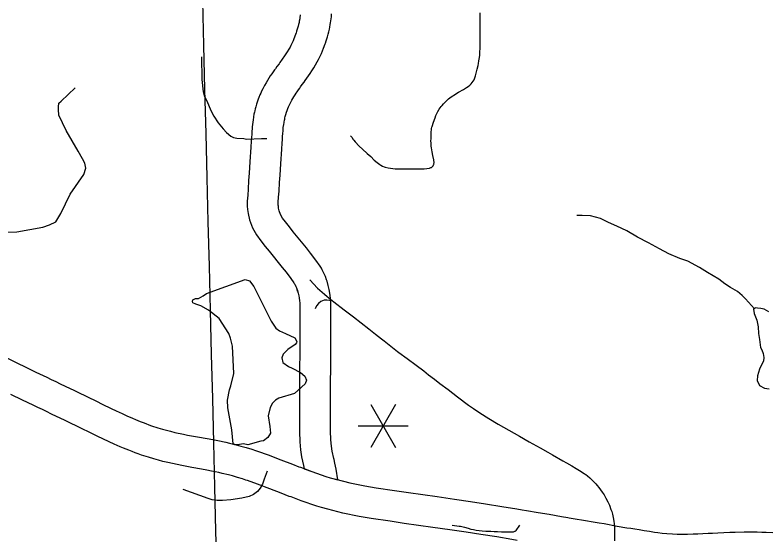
# Model space of a CAD drawing. Extents: x -19 to 366, y -4 to 359.
# Drawn here: x 141.816 to 142.965, y 195.521 to 196.314 of the extents above; entities that cross this region are included whole.
import ezdxf

# ---------------------------------------------------------------- set-up
doc = ezdxf.new("R2010")
doc.units = 0
for name, color, linetype in [('R_Contour Annot', 7, 'Continuous'), ('R_ROW', 7, 'Continuous'), ('R_ROW Annot', 7, 'Continuous'), ('R_Striping', 7, 'Continuous'), ('R_Temp Easement', 7, 'Continuous'), ('Sheet Fence', 7, 'Continuous'), ('T_Vehicle Path Lt Minor', 7, 'Continuous')]:
    doc.layers.add(name, color=color, linetype=linetype)

msp = doc.modelspace()

# ---------------------------------------------------------------- linework, layer by layer
at = {"layer": 'R_Contour Annot'}
for p, q in [((142.1768, 196.1272), (142.1768, 196.1272)), ((142.224, 196.1241), (142.224, 196.1241)), ((142.2922, 195.9081), (142.2914, 195.9103)), ((142.2472, 195.8933), (142.2465, 195.8955))]:
    msp.add_line(p, q, dxfattribs=at)
for points in [[(142.224, 196.1241), (142.2241, 196.1249), (142.2243, 196.129), (142.2246, 196.1332), (142.225, 196.1376), (142.2251, 196.1399), (142.2253, 196.142), (142.2257, 196.1454), (142.2259, 196.1469), (142.2265, 196.1508), (142.227, 196.1536), (142.2275, 196.1555), (142.2278, 196.1571), (142.2283, 196.1591), (142.2289, 196.161), (142.2297, 196.1638), (142.2299, 196.1644), (142.2318, 196.1699), (142.2324, 196.1716), (142.2334, 196.1741), (142.2339, 196.1751), (142.2349, 196.1772), (142.2364, 196.1804), (142.2383, 196.1841), (142.2398, 196.1866), (142.2415, 196.1895), (142.2434, 196.1926), (142.2449, 196.1949), (142.2465, 196.1972), (142.2484, 196.1999), (142.2503, 196.2026), (142.2517, 196.2045), (142.2542, 196.208), (142.257, 196.2119), (142.2585, 196.214), (142.2663, 196.2249), (142.269, 196.229), (142.2717, 196.2333), (142.2746, 196.238), (142.2771, 196.2425), (142.279, 196.2461), (142.2816, 196.2512), (142.2834, 196.2552), (142.2853, 196.2596), (142.2868, 196.2634), (142.2892, 196.2699), (142.2896, 196.271), (142.2909, 196.2748), (142.2927, 196.2808), (142.2938, 196.2847), (142.2947, 196.2883), (142.2956, 196.2926), (142.2962, 196.2955), (142.297, 196.2998), (142.2974, 196.302), (142.2983, 196.308), (142.2987, 196.3114), (142.2991, 196.3158)], [(142.2513, 196.3141), (142.2507, 196.3096), (142.2504, 196.3082), (142.2497, 196.3045), (142.2493, 196.3025), (142.2486, 196.2994), (142.248, 196.2969), (142.2472, 196.294), (142.2457, 196.2892), (142.2448, 196.2863), (142.2446, 196.2859), (142.2425, 196.2802), (142.2416, 196.2777), (142.2402, 196.2747), (142.2389, 196.2718), (142.2369, 196.2677), (142.2356, 196.2652), (142.2337, 196.2618), (142.2314, 196.2581), (142.2293, 196.2547), (142.2274, 196.2518), (142.2201, 196.2417), (142.2188, 196.2398), (142.2157, 196.2356), (142.2133, 196.2322), (142.2119, 196.2303), (142.2098, 196.2273), (142.2076, 196.2242), (142.2055, 196.2211), (142.2034, 196.2179), (142.2011, 196.2142), (142.199, 196.2107), (142.1967, 196.2067), (142.194, 196.2015), (142.1923, 196.1979), (142.1909, 196.1949), (142.1897, 196.1922), (142.1882, 196.1883), (142.1872, 196.1858), (142.1851, 196.1796), (142.1846, 196.1783), (142.1834, 196.1742), (142.1825, 196.1712), (142.1818, 196.1681), (142.1813, 196.1658), (142.1806, 196.1628), (142.1799, 196.1587), (142.1791, 196.154), (142.1787, 196.1514), (142.1782, 196.1467), (142.178, 196.144), (142.1778, 196.1413), (142.1774, 196.1365), (142.1771, 196.1321), (142.1768, 196.1279), (142.1768, 196.1272)], [(142.1768, 196.1272), (142.1764, 196.1219), (142.1758, 196.1127), (142.1743, 196.0902), (142.1732, 196.0729), (142.1724, 196.0619), (142.1715, 196.0488), (142.171, 196.0396), (142.1704, 196.0305), (142.1704, 196.0224), (142.1707, 196.0178), (142.1715, 196.0113), (142.1737, 196.0016), (142.1781, 195.9898), (142.1842, 195.979), (142.191, 195.9697), (142.1978, 195.9613), (142.2038, 195.9538), (142.2238, 195.9293), (142.2297, 195.9218), (142.2369, 195.9126), (142.2414, 195.906), (142.242, 195.9049), (142.2428, 195.9035), (142.2445, 195.9002), (142.2455, 195.8979), (142.2472, 195.8933)], [(142.2914, 195.9103), (142.2895, 195.9153), (142.2874, 195.9203), (142.2847, 195.9255), (142.2835, 195.9279), (142.2814, 195.9314), (142.2752, 195.9405), (142.2669, 195.9511), (142.2607, 195.959), (142.2406, 195.9836), (142.2346, 195.9911), (142.2285, 195.9986), (142.2241, 196.0046), (142.2212, 196.0098), (142.2192, 196.0153), (142.2182, 196.0195), (142.2178, 196.0225), (142.2177, 196.0242), (142.2177, 196.029), (142.2182, 196.0366), (142.2188, 196.0457), (142.2197, 196.0586), (142.2205, 196.0697), (142.2216, 196.0871), (142.2231, 196.1095), (142.2237, 196.1187), (142.224, 196.1241)], [(142.2573, 195.6224), (142.2686, 195.6181), (142.2903, 195.6107), (142.2968, 195.6087), (142.3087, 195.6055), (142.3062, 195.6218), (142.3041, 195.6306), (142.3027, 195.6364), (142.3022, 195.6381), (142.2998, 195.649), (142.2987, 195.6567), (142.2977, 195.6665), (142.2972, 195.68), (142.2972, 195.6942), (142.2973, 195.6999), (142.2974, 195.7116), (142.2974, 195.7316), (142.2975, 195.7531), (142.2976, 195.7761), (142.2976, 195.7976), (142.2976, 195.809), (142.2977, 195.8246), (142.2977, 195.8388), (142.2977, 195.8537), (142.2977, 195.8686), (142.2976, 195.8768), (142.2972, 195.8826), (142.2964, 195.8901), (142.2953, 195.8958), (142.2939, 195.9016), (142.2922, 195.9081)], [(142.2465, 195.8955), (142.248, 195.89), (142.249, 195.886), (142.2495, 195.8829), (142.2501, 195.8784), (142.2503, 195.8751), (142.2503, 195.8684), (142.2504, 195.8537), (142.2504, 195.8389), (142.2503, 195.8247), (142.2503, 195.8091), (142.2503, 195.7976), (142.2502, 195.7762), (142.2502, 195.7532), (142.25, 195.7318), (142.25, 195.7118), (142.2499, 195.7004), (142.2499, 195.6944), (142.2499, 195.679), (142.2505, 195.6634), (142.2516, 195.651), (142.2532, 195.6404), (142.2562, 195.6271), (142.2567, 195.6249), (142.2573, 195.6224)], [(141.7983, 195.7938), (141.821, 195.7827), (141.8304, 195.7782), (141.8478, 195.7698), (141.8644, 195.7618), (141.8713, 195.7585), (141.8782, 195.7552), (141.8847, 195.752), (141.8924, 195.7484), (141.9065, 195.7415), (141.9119, 195.7389), (141.9402, 195.7252), (141.9489, 195.721), (141.9626, 195.7144), (141.9701, 195.7108), (141.9793, 195.7065), (141.9867, 195.7031), (141.9954, 195.6993), (142, 195.6973), (142.0034, 195.6959), (142.0068, 195.6945), (142.0115, 195.6927), (142.0157, 195.6911), (142.02, 195.6895), (142.0243, 195.688), (142.0337, 195.6849), (142.0412, 195.6827), (142.0472, 195.6809), (142.0532, 195.6794), (142.0599, 195.6777), (142.0728, 195.675), (142.0792, 195.6737), (142.0944, 195.6709), (142.1089, 195.6684), (142.1177, 195.6667), (142.1252, 195.6652), (142.1374, 195.6626), (142.143, 195.6613), (142.1535, 195.6587), (142.1603, 195.6569), (142.1686, 195.6546), (142.1772, 195.652), (142.1828, 195.6502), (142.1861, 195.6492), (142.2023, 195.6434), (142.2216, 195.636), (142.2394, 195.6291), (142.249, 195.6253), (142.2516, 195.6246), (142.2686, 195.6181), (142.2903, 195.6107)], [(142.2764, 195.5654), (142.2525, 195.5736), (142.2372, 195.5794), (142.2345, 195.5801), (142.2221, 195.585), (142.2046, 195.5919), (142.1859, 195.599), (142.1708, 195.6043), (142.1684, 195.6051), (142.1633, 195.6067), (142.1553, 195.6091), (142.1477, 195.6113), (142.1418, 195.6129), (142.1321, 195.6152), (142.1271, 195.6164), (142.1157, 195.6188), (142.1088, 195.6202), (142.1004, 195.6218), (142.086, 195.6243), (142.0703, 195.6272), (142.0633, 195.6286), (142.0493, 195.6316), (142.0416, 195.6335), (142.0347, 195.6353), (142.0278, 195.6372), (142.0194, 195.6398), (142.0089, 195.6432), (142.0041, 195.645), (141.9993, 195.6467), (141.9945, 195.6485), (141.9895, 195.6504), (141.9855, 195.652), (141.9814, 195.6537), (141.9764, 195.6559), (141.9674, 195.6599), (141.9594, 195.6635), (141.9498, 195.668), (141.9421, 195.6717), (141.9283, 195.6784), (141.9196, 195.6826), (141.8914, 195.6963), (141.8859, 195.6989), (141.8717, 195.7057), (141.8642, 195.7094), (141.8577, 195.7125), (141.8508, 195.7158), (141.8439, 195.7191), (141.8273, 195.7271), (141.8098, 195.7355)], [(142.2903, 195.6107), (142.2968, 195.6087), (142.3053, 195.6063), (142.3267, 195.6009), (142.3497, 195.5961), (142.3669, 195.5933), (142.3952, 195.5891), (142.4166, 195.586), (142.4601, 195.5798), (142.4863, 195.576), (142.5111, 195.5724), (142.5337, 195.569), (142.5586, 195.565), (142.5818, 195.5612), (142.5898, 195.5599)], [(142.582, 195.5131), (142.574, 195.5145), (142.551, 195.5183), (142.5265, 195.5222), (142.5041, 195.5256), (142.4795, 195.5292), (142.4533, 195.5329), (142.4098, 195.5391), (142.3884, 195.5422), (142.3596, 195.5465), (142.3411, 195.5495), (142.3161, 195.5547), (142.2931, 195.5606), (142.2835, 195.5632), (142.2764, 195.5654)], [(142.5898, 195.5599), (142.5964, 195.5588), (142.6144, 195.5557), (142.6312, 195.5529), (142.6497, 195.5497), (142.6594, 195.548), (142.6613, 195.5477), (142.6707, 195.5461), (142.6835, 195.5439), (142.7014, 195.5409), (142.7072, 195.5399), (142.7148, 195.5386), (142.7349, 195.535)], [(142.7349, 195.535), (142.7494, 195.5324), (142.7555, 195.5317), (142.7619, 195.5307), (142.7685, 195.5296), (142.7761, 195.5283), (142.7842, 195.527), (142.7917, 195.5258), (142.7969, 195.5251), (142.8033, 195.5243), (142.8104, 195.5236), (142.8193, 195.523), (142.8264, 195.5228), (142.834, 195.5227), (142.8422, 195.5228), (142.8508, 195.523), (142.858, 195.5232), (142.8656, 195.5236), (142.8734, 195.524), (142.8803, 195.5243), (142.8885, 195.5247), (142.8975, 195.5252), (142.9068, 195.5255), (142.9147, 195.5258), (142.9286, 195.526), (142.9354, 195.5261), (142.942, 195.5261), (142.9482, 195.526), (142.9555, 195.5257), (142.9622, 195.5255), (142.9721, 195.5249)]]:
    msp.add_lwpolyline(points, dxfattribs=at)
at = {"layer": 'R_ROW'}
for points in [[(142.3279, 196.1301), (142.3302, 196.1273), (142.3316, 196.125), (142.3327, 196.1235), (142.335, 196.1208), (142.3413, 196.1142), (142.3463, 196.1096), (142.3534, 196.1031), (142.3587, 196.0982), (142.3641, 196.093), (142.3685, 196.0893), (142.3724, 196.0863), (142.374, 196.0853), (142.3768, 196.0837), (142.379, 196.0827), (142.3806, 196.0821), (142.3853, 196.0811), (142.3925, 196.08), (142.3961, 196.0797), (142.402, 196.0795), (142.4149, 196.0795), (142.4196, 196.0796), (142.426, 196.0796), (142.4326, 196.0796), (142.4401, 196.0798), (142.4482, 196.0806), (142.4496, 196.081), (142.4505, 196.0814), (142.4515, 196.0818), (142.4524, 196.0825), (142.4534, 196.0835), (142.4538, 196.0842), (142.4545, 196.0855), (142.4549, 196.0862), (142.4552, 196.0876), (142.4553, 196.0889), (142.4549, 196.0934), (142.4537, 196.0997), (142.4524, 196.1057), (142.4513, 196.1118), (142.4511, 196.114), (142.4507, 196.1193), (142.4506, 196.1216), (142.4507, 196.1259), (142.4507, 196.129), (142.4508, 196.1313), (142.451, 196.1363), (142.4512, 196.1384), (142.4516, 196.1412), (142.452, 196.143), (142.4523, 196.1443), (142.4544, 196.1506), (142.4568, 196.1575), (142.4581, 196.161), (142.4591, 196.1631), (142.46, 196.165), (142.461, 196.1669), (142.4633, 196.1705), (142.4647, 196.1725), (142.4663, 196.1745), (142.4675, 196.1759), (142.4699, 196.1786), (142.4728, 196.1817), (142.4758, 196.1848), (142.4773, 196.1861), (142.4796, 196.1879), (142.483, 196.1905), (142.4849, 196.1916), (142.4869, 196.1929), (142.4925, 196.1964), (142.5001, 196.2007), (142.5031, 196.2024), (142.5049, 196.2034), (142.5073, 196.2051), (142.5098, 196.2073), (142.5118, 196.2093), (142.5135, 196.2112), (142.5149, 196.213), (142.5163, 196.2152), (142.5171, 196.2168), (142.5186, 196.2212), (142.5193, 196.2233), (142.5197, 196.2252), (142.5213, 196.2317), (142.5225, 196.2371), (142.5231, 196.24), (142.5239, 196.2443), (142.5246, 196.2495), (142.525, 196.253), (142.5254, 196.2588), (142.5257, 196.2622), (142.5259, 196.2728), (142.5259, 196.2781), (142.5259, 196.2879), (142.5259, 196.2958), (142.5258, 196.3033), (142.5258, 196.3174)], [(142.2007, 195.6187), (142.1963, 195.6063), (142.1934, 195.5986), (142.1898, 195.5928), (142.1857, 195.5874), (142.1799, 195.5833), (142.1731, 195.5799), (142.1622, 195.5775), (142.1454, 195.5748), (142.1326, 195.5738), (142.1246, 195.5741), (142.1168, 195.575), (142.1105, 195.5772), (142.0727, 195.5906)]]:
    msp.add_lwpolyline(points, dxfattribs=at)
at = {"layer": 'R_ROW Annot'}
for points in [[(142.1007, 196.2502), (142.101, 196.2159), (142.1028, 196.197), (142.1048, 196.1909), (142.1084, 196.1834), (142.1149, 196.1683), (142.1192, 196.16), (142.1261, 196.1495), (142.1334, 196.1407), (142.1386, 196.1352), (142.1454, 196.1296), (142.1493, 196.1271), (142.1543, 196.1261), (142.1649, 196.1257), (142.169, 196.1247), (142.1923, 196.1259), (142.1964, 196.1259), (142.2004, 196.1257)], [(141.6917, 195.9868), (141.7055, 195.9829), (141.7691, 195.9818), (141.8187, 195.9834), (141.8586, 195.9904), (141.8688, 195.9942), (141.878, 195.999), (141.8861, 196.0114), (141.9001, 196.0411), (141.9211, 196.0708), (141.9238, 196.0805), (141.9227, 196.088), (141.9189, 196.095), (141.9125, 196.1063), (141.8941, 196.1382), (141.8828, 196.1613), (141.8823, 196.17), (141.8823, 196.1743), (141.8828, 196.1797), (141.8866, 196.1829), (141.9076, 196.2029)]]:
    msp.add_lwpolyline(points, dxfattribs=at)
at = {"layer": 'R_Striping'}
for points in [[(142.266, 195.9103), (142.2775, 195.8978), (142.288, 195.8883), (142.2923, 195.8847), (142.3023, 195.8766), (142.3184, 195.8645), (142.3323, 195.8538), (142.3559, 195.8354), (142.366, 195.8277), (142.3752, 195.8205), (142.379, 195.8175)], [(142.3, 195.8785), (142.2918, 195.8795), (142.2875, 195.8791), (142.2826, 195.8772), (142.2791, 195.8744), (142.276, 195.8705), (142.274, 195.8662)], [(142.379, 195.8175), (142.3871, 195.811), (142.3995, 195.8011), (142.4016, 195.7996), (142.4144, 195.7902), (142.428, 195.7801), (142.4395, 195.7716), (142.447, 195.7656), (142.456, 195.7587), (142.4644, 195.7523), (142.4769, 195.7429), (142.4911, 195.7322), (142.508, 195.7195), (142.5156, 195.714), (142.5254, 195.7074), (142.5387, 195.699), (142.5532, 195.6904), (142.5695, 195.6811), (142.5859, 195.6718), (142.6005, 195.6635), (142.6171, 195.6541), (142.6287, 195.6475), (142.6361, 195.6433), (142.6519, 195.6343), (142.6576, 195.6311), (142.6657, 195.6266), (142.6723, 195.6228), (142.6797, 195.6183), (142.685, 195.6148), (142.687, 195.6133), (142.6893, 195.6115), (142.6929, 195.6084), (142.6961, 195.6056), (142.6988, 195.6028), (142.702, 195.5995), (142.7044, 195.5968), (142.707, 195.5937), (142.7095, 195.5904), (142.712, 195.5867), (142.7149, 195.5823), (142.7176, 195.5777), (142.7207, 195.5717), (142.7229, 195.5668), (142.7253, 195.5604), (142.7265, 195.5569), (142.7275, 195.5533), (142.7286, 195.5481), (142.7297, 195.5424), (142.7302, 195.5382), (142.7306, 195.5334), (142.7308, 195.5288), (142.7307, 195.5122)], [(142.5859, 195.5365), (142.5802, 195.5281), (142.5795, 195.5274), (142.5788, 195.5268), (142.5781, 195.5264), (142.5772, 195.526), (142.5762, 195.5257), (142.5747, 195.5255), (142.572, 195.5255), (142.5678, 195.5254), (142.5633, 195.5255), (142.5581, 195.5257), (142.5523, 195.526), (142.547, 195.5262), (142.5422, 195.5264), (142.5389, 195.5266), (142.5341, 195.5269), (142.529, 195.5272), (142.5242, 195.5277), (142.5196, 195.5283), (142.5157, 195.5291), (142.5119, 195.5299), (142.5079, 195.531), (142.5025, 195.5325), (142.4999, 195.5332), (142.4959, 195.5341), (142.4936, 195.5345), (142.4829, 195.5357)]]:
    msp.add_lwpolyline(points, dxfattribs=at)
at = {"layer": 'R_Temp Easement'}
for points in [[(142.9441, 195.8663), (142.9304, 195.8812), (142.9255, 195.8865), (142.9183, 195.8926), (142.9077, 195.8989), (142.8988, 195.9042), (142.8899, 195.9116), (142.8727, 195.9215), (142.8606, 195.9291), (142.8424, 195.939), (142.8305, 195.9431), (142.8136, 195.9498), (142.7994, 195.9578), (142.7827, 195.9665), (142.7657, 195.9753), (142.7494, 195.9848), (142.7343, 195.9924), (142.7214, 195.9979), (142.7091, 196.004), (142.6938, 196.0078), (142.6811, 196.0085), (142.6731, 196.0085)], [(142.1082, 195.8896), (142.1672, 195.9106), (142.1736, 195.9089), (142.1806, 195.9), (142.207, 195.8472), (142.2138, 195.8365), (142.2196, 195.8327), (142.2289, 195.8283), (142.2428, 195.8219), (142.2458, 195.8164), (142.2454, 195.8143), (142.2435, 195.8118), (142.2321, 195.8042), (142.2253, 195.797), (142.223, 195.7915), (142.2245, 195.7845), (142.2331, 195.7782), (142.2389, 195.7757), (142.2516, 195.7691), (142.2581, 195.7636), (142.2605, 195.7573), (142.2588, 195.7518), (142.2423, 195.737), (142.2186, 195.7298), (142.2135, 195.7268), (142.209, 195.7223), (142.2052, 195.7158), (142.2023, 195.7029), (142.2046, 195.6868), (142.2057, 195.6767), (142.2019, 195.6699), (142.1951, 195.665), (142.1911, 195.6642), (142.1714, 195.6589), (142.1648, 195.6603), (142.1585, 195.6593), (142.1515, 195.6588), (142.1486, 195.6601), (142.1468, 195.6817), (142.1405, 195.7151), (142.1402, 195.7269), (142.143, 195.7427), (142.1455, 195.7485), (142.1499, 195.7675), (142.1476, 195.8091), (142.145, 195.8216)], [(142.1113, 195.8642), (142.0996, 195.8706), (142.092, 195.8732), (142.0875, 195.8755), (142.0867, 195.8774), (142.0871, 195.8797), (142.0916, 195.8819), (142.0961, 195.882), (142.1033, 195.8858), (142.1082, 195.8896)], [(142.9664, 195.8614), (142.959, 195.8658), (142.9541, 195.8668), (142.9487, 195.8671), (142.9463, 195.8677), (142.9453, 195.8671), (142.9429, 195.8654), (142.9436, 195.8592), (142.9476, 195.8487), (142.9498, 195.8385), (142.9506, 195.8284), (142.9521, 195.8195), (142.9534, 195.807), (142.9553, 195.8034), (142.9576, 195.7979), (142.9587, 195.7918), (142.9579, 195.7861), (142.9547, 195.7799), (142.9519, 195.774), (142.9488, 195.7641), (142.9486, 195.7571), (142.952, 195.7493), (142.9596, 195.7451), (142.9668, 195.744)], [(142.145, 195.8216), (142.1421, 195.8284), (142.1277, 195.8516), (142.1113, 195.8642)]]:
    msp.add_lwpolyline(points, dxfattribs=at)
at = {"layer": 'Sheet Fence'}
for points in [[(146.7783, 1.697), (146.5788, 10.3131), (146.3785, 18.9294), (146.1776, 27.5458), (145.9759, 36.1624), (145.7736, 44.7791), (145.5705, 53.396), (145.3668, 62.013), (145.1624, 70.6301), (144.9572, 79.2474), (144.7514, 87.8648), (144.5449, 96.4823), (144.3377, 105.1), (144.1299, 113.7179), (143.9213, 122.3359), (143.712, 130.954), (143.5021, 139.5723), (143.2915, 148.1907), (143.0802, 156.8092), (142.8682, 165.4279), (142.6555, 174.0468), (142.4422, 182.6658), (142.2282, 191.2849), (142.0135, 199.9042), (141.7981, 208.5236), (141.582, 217.1432), (141.3653, 225.7629), (141.1479, 234.3828), (140.9298, 243.0028), (140.711, 251.623), (140.4916, 260.2433), (140.2715, 268.8638), (140.0508, 277.4844), (139.8293, 286.1051), (139.6072, 294.726), (139.3845, 303.3471), (139.161, 311.9683), (138.937, 320.5896), (138.7122, 329.2111), (138.4868, 337.8328), (138.2607, 346.4546)], [(0, 189.5162), (7.1121, 189.5206), (14.2243, 189.5339), (21.3364, 189.556), (28.4484, 189.5869), (35.5605, 189.6267), (42.6725, 189.6754), (49.7844, 189.7329), (56.8962, 189.7992), (64.0079, 189.8744), (71.1196, 189.9584), (78.2311, 190.0512), (85.3425, 190.1529), (92.4538, 190.2635), (99.5649, 190.3829), (106.6759, 190.5111), (113.7867, 190.6482), (120.8974, 190.7941), (128.0078, 190.9489), (135.1181, 191.1125), (142.2282, 191.2849), (149.338, 191.4662), (156.4476, 191.6563), (163.5569, 191.8553), (170.666, 192.0631), (177.7749, 192.2798), (184.8835, 192.5053), (191.9917, 192.7396), (199.0997, 192.9828), (206.2074, 193.2348), (213.3147, 193.4956), (220.4218, 193.7653), (227.5285, 194.0438), (234.6348, 194.3312), (241.7408, 194.6274), (248.8464, 194.9324), (255.9516, 195.2463), (263.0564, 195.569), (270.1608, 195.9005), (277.2648, 196.2409), (284.3683, 196.5901), (291.4715, 196.9481), (298.5741, 197.315), (305.6763, 197.6907), (312.7781, 198.0753), (319.8793, 198.4686), (326.9801, 198.8708), (334.0804, 199.2818), (341.1801, 199.7017)]]:
    msp.add_spline(points, degree=3, dxfattribs=at)
at = {"layer": 'T_Vehicle Path Lt Minor'}
for p, q in [((142.3966, 195.7205), (142.3587, 195.6548)), ((142.3587, 195.7205), (142.3966, 195.6548)), ((142.3398, 195.6876), (142.4156, 195.6876))]:
    msp.add_line(p, q, dxfattribs=at)

doc.saveas('drawing.dxf')
